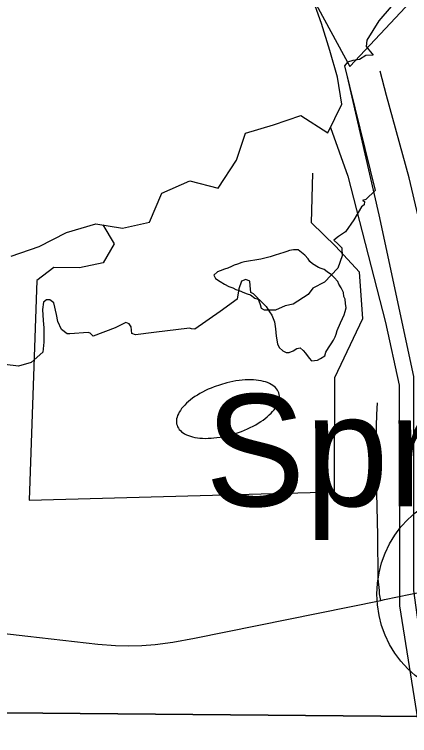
# Model space of a CAD drawing. Extents: x 0 to 34, y 0 to 22.
# Drawn here: x 4.8362 to 4.9755, y 15.4877 to 15.742 of the extents above; entities that cross this region are included whole.
import ezdxf

# ---------------------------------------------------------------- set-up
doc = ezdxf.new("R2010")
doc.units = 0
for name, color, linetype in [('GM_X_Corporation', 7, 'Continuous'), ('GM_X_County_Road', 7, 'Continuous'), ('GM_X_Major_Lake', 7, 'Continuous'), ('GM_X_Minor_River', 7, 'Continuous'), ('GM_X_Township_Road', 7, 'Continuous'), ('GM_X_Unincorporated', 7, 'Continuous'), ('GM_X_Unincorporated_Text', 7, 'Continuous')]:
    doc.layers.add(name, color=color, linetype=linetype)

msp = doc.modelspace()

# ---------------------------------------------------------------- linework, layer by layer
at = {"layer": 'GM_X_Corporation'}
for points in [[(4.97343, 15.75002), (4.96466, 15.73972), (4.96048, 15.73299), (4.96023, 15.73069), (4.9627, 15.72771), (4.96014, 15.72754), (4.95784, 15.7261), (4.95554, 15.72584), (4.95358, 15.72524), (4.95256, 15.72396), (4.96338, 15.67994), (4.96014, 15.67679), (4.95886, 15.67644), (4.95963, 15.67611), (4.95946, 15.67483), (4.95852, 15.67423), (4.9558, 15.66963), (4.9529, 15.66537), (4.95043, 15.66367), (4.94881, 15.66248), (4.95026, 15.66112), (4.95163, 15.65967), (4.9518, 15.65694), (4.95018, 15.6526), (4.94549, 15.64766), (4.94141, 15.64545), (4.9397, 15.64332), (4.93451, 15.63991), (4.9317, 15.63923), (4.92821, 15.63778), (4.92437, 15.63778), (4.92335, 15.63838), (4.92292, 15.63957), (4.92216, 15.64187), (4.92046, 15.64349), (4.91952, 15.644), (4.91935, 15.64647), (4.91918, 15.648), (4.91773, 15.6486), (4.9162, 15.648), (4.91526, 15.64528), (4.91467, 15.64161), (4.9087, 15.63727), (4.89976, 15.63105), (4.89865, 15.63114), (4.89789, 15.6314), (4.88537, 15.62986), (4.8789, 15.62901), (4.87754, 15.62952), (4.87737, 15.63182), (4.87668, 15.63293), (4.87549, 15.63335), (4.87166, 15.63157), (4.86399, 15.62858), (4.86289, 15.62961), (4.86212, 15.62986), (4.85565, 15.62944), (4.85471, 15.62944), (4.85275, 15.63097), (4.85148, 15.63378), (4.85105, 15.63616), (4.85011, 15.64034), (4.84866, 15.64136), (4.84747, 15.64144), (4.84645, 15.64051), (4.84603, 15.63795), (4.84628, 15.63412), (4.84654, 15.63157), (4.84654, 15.62646), (4.84619, 15.62296), (4.84202, 15.6193), (4.83759, 15.61794), (4.83274, 15.61862)], [(4.97343, 15.75002), (4.96466, 15.73972), (4.96048, 15.73299), (4.96023, 15.73069), (4.9627, 15.72771), (4.96014, 15.72754), (4.95784, 15.7261), (4.95554, 15.72584), (4.95358, 15.72524), (4.95256, 15.72396), (4.96338, 15.67994), (4.96014, 15.67679), (4.95886, 15.67644), (4.95963, 15.67611), (4.95946, 15.67483), (4.95852, 15.67423), (4.9558, 15.66963), (4.9529, 15.66537), (4.95043, 15.66367), (4.94881, 15.66248), (4.95026, 15.66112), (4.95163, 15.65967), (4.9518, 15.65694), (4.95018, 15.6526), (4.94549, 15.64766), (4.94141, 15.64545), (4.9397, 15.64332), (4.93451, 15.63991), (4.9317, 15.63923), (4.92821, 15.63778), (4.92437, 15.63778), (4.92335, 15.63838), (4.92292, 15.63957), (4.92216, 15.64187), (4.92046, 15.64349), (4.91952, 15.644), (4.91935, 15.64647), (4.91918, 15.648), (4.91773, 15.6486), (4.9162, 15.648), (4.91526, 15.64528), (4.91467, 15.64161), (4.9087, 15.63727), (4.89976, 15.63105), (4.89865, 15.63114), (4.89789, 15.6314), (4.88537, 15.62986), (4.8789, 15.62901), (4.87754, 15.62952), (4.87737, 15.63182), (4.87668, 15.63293), (4.87549, 15.63335), (4.87166, 15.63157), (4.86399, 15.62858), (4.86289, 15.62961), (4.86212, 15.62986), (4.85565, 15.62944), (4.85471, 15.62944), (4.85275, 15.63097), (4.85148, 15.63378), (4.85105, 15.63616), (4.85011, 15.64034), (4.84866, 15.64136), (4.84747, 15.64144), (4.84645, 15.64051), (4.84603, 15.63795), (4.84628, 15.63412), (4.84654, 15.63157), (4.84654, 15.62646), (4.84619, 15.62296), (4.84202, 15.6193), (4.83759, 15.61794), (4.83274, 15.61862)], [(5.989, 15.49334), (5.30969, 15.49153), (4.67388, 15.49716)], [(4.67388, 15.49716), (5.30969, 15.49153), (5.989, 15.49334)], [(5.989, 15.49334), (5.30969, 15.49153), (4.67388, 15.49716)], [(4.67388, 15.49716), (5.30969, 15.49153), (5.989, 15.49334)]]:
    msp.add_lwpolyline(points, dxfattribs=at)
at = {"layer": 'GM_X_County_Road'}
for points in [[(4.96534, 15.53541), (4.9667, 15.53569), (4.98954, 15.54036), (4.99042, 15.54053)], [(4.81541, 15.52563), (4.81612, 15.52555), (4.82854, 15.52416), (4.84084, 15.52279), (4.86556, 15.52), (4.87178, 15.51948), (4.87646, 15.51933), (4.88115, 15.51945), (4.88582, 15.51982), (4.89201, 15.52065), (4.89967, 15.52203), (4.96534, 15.53541)]]:
    msp.add_lwpolyline(points, dxfattribs=at)
at = {"layer": 'GM_X_Major_Lake'}
msp.add_lwpolyline([(4.83507, 15.65679), (4.84492, 15.66021), (4.85459, 15.66515), (4.86482, 15.66819), (4.8743, 15.66667), (4.88377, 15.66876), (4.88813, 15.67902), (4.89798, 15.68339), (4.90803, 15.68073), (4.91447, 15.69061), (4.91769, 15.70011), (4.92755, 15.70315), (4.93721, 15.70638), (4.94669, 15.7003), (4.95162, 15.71037), (4.9501, 15.71986), (4.94744, 15.72936), (4.94441, 15.73885), (4.94101, 15.74849), (4.95446, 15.72366), (5.03651, 15.81123)], dxfattribs=at)
msp.add_lwpolyline([(4.83507, 15.65679), (4.84492, 15.66021), (4.85459, 15.66515), (4.86482, 15.66819), (4.8743, 15.66667), (4.88377, 15.66876), (4.88813, 15.67902), (4.89798, 15.68339), (4.90803, 15.68073), (4.91447, 15.69061), (4.91769, 15.70011), (4.92755, 15.70315), (4.93721, 15.70638), (4.94669, 15.7003), (4.95162, 15.71037), (4.9501, 15.71986), (4.94744, 15.72936), (4.94441, 15.73885), (4.94101, 15.74849), (4.95446, 15.72366), (5.03651, 15.81123)], dxfattribs=at)
at = {"layer": 'GM_X_Minor_River'}
for points in [[(4.95345, 15.72), (4.96472, 15.67139), (4.97691, 15.6144), (4.97688, 15.53888), (4.98138, 15.50637)], [(4.94761, 15.70217), (4.95377, 15.68502), (4.96708, 15.63336), (4.9718, 15.61132), (4.97197, 15.53352), (4.97925, 15.48772)], [(4.86731, 15.66779), (4.87137, 15.6611), (4.86743, 15.65442), (4.85907, 15.65266), (4.85012, 15.65279), (4.84407, 15.64819), (4.84138, 15.57075), (4.94905, 15.57371), (4.94914, 15.61403), (4.95908, 15.63483), (4.95782, 15.65118), (4.94938, 15.66026), (4.94095, 15.66858), (4.9414, 15.68608)], [(4.9231, 15.65575), (4.91727, 15.65473), (4.91632, 15.65454), (4.9148, 15.65396), (4.91366, 15.65357), (4.91272, 15.65318), (4.91139, 15.6526), (4.91025, 15.65222), (4.90873, 15.65164), (4.90778, 15.65125), (4.90646, 15.6501), (4.90704, 15.64896), (4.90876, 15.64783), (4.91029, 15.64689), (4.91181, 15.64614), (4.91315, 15.64558), (4.91429, 15.64501), (4.91544, 15.64464), (4.91735, 15.64389), (4.9183, 15.64352), (4.91945, 15.64314), (4.92097, 15.64201), (4.9225, 15.64145), (4.92384, 15.64013), (4.92499, 15.63899), (4.92615, 15.6371), (4.92692, 15.63596), (4.92788, 15.63368), (4.92828, 15.63121), (4.92849, 15.62855), (4.92889, 15.62589), (4.92947, 15.62456), (4.93081, 15.62343), (4.93196, 15.62287), (4.9331, 15.62287), (4.93442, 15.62345), (4.93575, 15.62422), (4.93689, 15.62442), (4.93804, 15.62348), (4.93881, 15.62253), (4.94015, 15.62083), (4.94092, 15.61988), (4.94301, 15.62008), (4.94415, 15.62066), (4.94566, 15.62162), (4.94603, 15.62296), (4.94697, 15.62448), (4.94791, 15.62582), (4.94867, 15.62716), (4.94923, 15.6283), (4.9496, 15.62925), (4.94997, 15.63059), (4.9511, 15.63326), (4.95185, 15.63479), (4.95241, 15.63612), (4.95278, 15.63726), (4.95315, 15.6386), (4.95295, 15.64012), (4.95275, 15.64164), (4.95236, 15.64259), (4.95216, 15.64392), (4.95139, 15.64563), (4.95062, 15.64695), (4.95023, 15.6479), (4.94889, 15.64922), (4.94793, 15.65017), (4.9464, 15.6513), (4.94545, 15.65206), (4.9443, 15.65243), (4.94335, 15.6528), (4.94125, 15.65412), (4.94029, 15.65488), (4.93971, 15.65582), (4.93856, 15.65715), (4.93626, 15.65904)], [(4.93626, 15.65904), (4.93607, 15.65904), (4.93455, 15.65903), (4.93322, 15.65883), (4.93227, 15.65844), (4.93113, 15.65805), (4.9281, 15.65708), (4.92639, 15.6565), (4.9231, 15.65575)], [(4.90657, 15.6107), (4.90552, 15.61028), (4.9045, 15.60983), (4.9035, 15.60936), (4.90253, 15.60886), (4.90159, 15.60834), (4.90069, 15.60781), (4.89983, 15.60725), (4.89901, 15.60668), (4.89824, 15.60609), (4.89751, 15.6055), (4.89684, 15.60489), (4.89622, 15.60428), (4.89565, 15.60366), (4.89514, 15.60304), (4.89469, 15.60241), (4.8943, 15.60179), (4.89398, 15.60118), (4.89371, 15.60056), (4.89352, 15.59996), (4.89338, 15.59937), (4.89332, 15.59879), (4.89332, 15.59823), (4.89338, 15.59768), (4.89351, 15.59715), (4.89371, 15.59664), (4.89397, 15.59615), (4.89429, 15.59569), (4.89468, 15.59526), (4.89513, 15.59485), (4.89564, 15.59447), (4.8962, 15.59413), (4.89682, 15.59381), (4.8975, 15.59353), (4.89822, 15.59328), (4.89899, 15.59306), (4.89981, 15.59289), (4.90067, 15.59274), (4.90157, 15.59264), (4.90251, 15.59257), (4.90348, 15.59254), (4.90447, 15.59255), (4.9055, 15.59259), (4.90654, 15.59267), (4.9076, 15.59279), (4.90868, 15.59295), (4.90977, 15.59314), (4.91086, 15.59337), (4.91196, 15.59363), (4.91305, 15.59392), (4.91414, 15.59425), (4.91521, 15.59461), (4.91628, 15.595), (4.91732, 15.59542), (4.91835, 15.59586), (4.91935, 15.59633), (4.92032, 15.59683), (4.92126, 15.59734), (4.92216, 15.59788), (4.92302, 15.59843), (4.92385, 15.599), (4.92462, 15.59959), (4.92535, 15.60018), (4.92603, 15.60079), (4.92666, 15.6014), (4.92723, 15.60202), (4.92774, 15.60264), (4.92819, 15.60327), (4.92858, 15.60389), (4.92891, 15.60451), (4.92918, 15.60512), (4.92938, 15.60572), (4.92952, 15.60631), (4.92959, 15.60689), (4.92959, 15.60746), (4.92953, 15.60801), (4.92941, 15.60854), (4.92922, 15.60905), (4.92896, 15.60954), (4.92864, 15.61), (4.92825, 15.61043), (4.92781, 15.61084), (4.92731, 15.61122), (4.92674, 15.61157), (4.92613, 15.61189), (4.92546, 15.61218), (4.92473, 15.61243), (4.92397, 15.61264), (4.92315, 15.61283), (4.92229, 15.61297), (4.92139, 15.61308), (4.92046, 15.61315), (4.91949, 15.61318), (4.9185, 15.61318), (4.91748, 15.61313), (4.91643, 15.61305), (4.91537, 15.61294), (4.9143, 15.61278), (4.91321, 15.61259), (4.91212, 15.61237), (4.91102, 15.61211)], [(4.91102, 15.61211), (4.90657, 15.6107)]]:
    msp.add_lwpolyline(points, dxfattribs=at)
at = {"layer": 'GM_X_Township_Road'}
for points in [[(4.99042, 15.54053), (4.99035, 15.54385), (4.99003, 15.55931), (4.98987, 15.5716), (4.98983, 15.5838), (4.98983, 15.59556), (4.98967, 15.60097), (4.98939, 15.61313), (4.98907, 15.61771), (4.9888, 15.62074), (4.98648, 15.63328), (4.98452, 15.64221), (4.982, 15.65585), (4.97859, 15.67094), (4.97536, 15.68436), (4.96735, 15.71349), (4.96516, 15.72198)], [(4.96534, 15.53541), (4.96493, 15.53774), (4.96486, 15.5389), (4.96449, 15.54297), (4.96433, 15.55825), (4.96384, 15.57838), (4.96383, 15.59682), (4.96397, 15.60097), (4.96415, 15.60507)]]:
    msp.add_lwpolyline(points, dxfattribs=at)
at = {"layer": 'GM_X_Unincorporated'}
msp.add_circle((5.00119, 15.53762), 0.0372, dxfattribs=at)

# ---------------------------------------------------------------- texts
at = {"layer": 'GM_X_Unincorporated_Text'}
msp.add_text('Springbrook', height=0.0394886, rotation=0, dxfattribs=at).set_placement((4.90347, 15.56862))

doc.saveas('drawing.dxf')
